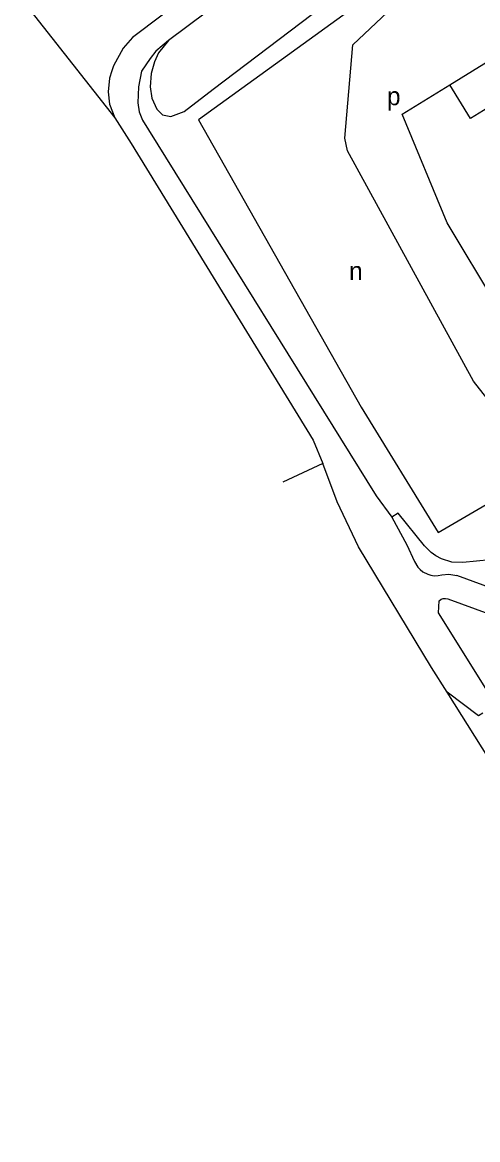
# Model space of a CAD drawing. Extents: x 158848 to 160613, y 385889 to 387762.
# Drawn here: x 159150.7 to 159250.8, y 386473.1 to 386718.7 of the extents above; entities that cross this region are included whole.
import ezdxf

# ---------------------------------------------------------------- set-up
doc = ezdxf.new("R2010")
doc.units = 0
for name, color, linetype in [('BLT_Basislijn', 7, 'Continuous'), ('BLT_Bebouwing', 7, 'Continuous'), ('BLT_Centroide', 7, 'Continuous'), ('BLT_Vlakafsluiter', 7, 'Continuous')]:
    doc.layers.add(name, color=color, linetype=linetype)

msp = doc.modelspace()

# ---------------------------------------------------------------- linework, layer by layer
at = {"layer": 'BLT_Basislijn'}
for p, q in [((159237.76, 386755.66), (159182.79, 386714.71)), ((159192.61, 386703.99), (159244.4, 386743.25)), ((159182.79, 386714.71), (159180.61, 386711.98)), ((159180.61, 386711.98), (159179.7, 386709.98)), ((159179.7, 386709.98), (159178.98, 386707.44)), ((159178.98, 386707.44), (159178.79, 386704.53)), ((159178.79, 386704.53), (159179.16, 386701.99)), ((159186.24, 386699.08), (159192.61, 386703.99)), ((159234.17, 386698.48), (159244.65, 386704.95)), ((159179.16, 386701.99), (159180.25, 386699.62)), ((159180.25, 386699.62), (159181.52, 386698.35)), ((159183.34, 386697.99), (159186.24, 386699.08)), ((159181.52, 386698.35), (159183.34, 386697.99)), ((159178.43, 386695.06), (159228.45, 386614.64))]:
    msp.add_line(p, q, dxfattribs=at)
for points in [[(159219.68, 386749.11), (159174.92, 386715.38), (159172.83, 386712.98), (159170.73, 386709.09), (159170.39, 386708.05)], [(159182.79, 386714.71), (159180.03, 386712.32), (159178.78, 386710.75), (159176.9, 386707.91), (159176.21, 386704.49), (159176.08, 386701.01), (159176.33, 386699.02), (159177.1, 386697.2), (159178.43, 386695.06)], [(159170.39, 386708.05), (159169.84, 386706.4), (159169.54, 386703.41), (159169.84, 386700.71), (159171.03, 386697.72)], [(159171.03, 386697.72), (159174.62, 386692.03), (159214.6, 386626.88), (159216.74, 386621.7)], [(159292.85, 386611.22), (159269.12, 386636.22), (159255, 386656.41), (159244.05, 386674.58), (159234.17, 386698.48)], [(159224.54, 386603.41), (159219.88, 386613.31), (159216.74, 386621.7)], [(159228.45, 386614.64), (159231.87, 386609.9)], [(159282.52, 386589.87), (159256.06, 386600.17), (159254.65, 386600.61), (159253.47, 386600.53), (159247.5, 386599.97), (159245.11, 386600.05), (159242.84, 386600.79), (159241.54, 386601.44), (159240.52, 386602.16), (159239.08, 386603.65), (159233.27, 386610.83), (159231.87, 386609.9)], [(159231.87, 386609.9), (159235.2, 386603.84), (159236.84, 386600.2), (159237.63, 386598.93), (159238.11, 386598.43), (159238.73, 386597.94), (159239.78, 386597.4), (159240.43, 386597.2), (159241.2, 386597.06), (159242.08, 386597.08), (159242.88, 386597.22), (159244.43, 386597.36), (159245.33, 386597.25), (159246.21, 386597.07)], [(159244.03, 386571.49), (159240.62, 386576.9), (159224.54, 386603.41)], [(159279.8, 386584.25), (159269.9, 386588.41), (159246.21, 386597.07)], [(159254.75, 386568.77), (159242.18, 386588.93), (159242.31, 386591.5), (159242.77, 386591.89), (159243.21, 386592.02), (159243.67, 386592.07), (159244.17, 386591.96), (159270.42, 386582.35), (159291.32, 386573.36)], [(159251.88, 386566.85), (159250.96, 386566.27), (159244.03, 386571.49)], [(159347.97, 386404.7), (159331.62, 386430.42), (159283.75, 386508.32), (159244.03, 386571.49)]]:
    msp.add_lwpolyline(points, dxfattribs=at)
msp.add_lwpolyline([(159242.05, 386606.57), (159265.31, 386620.12), (159249.82, 386639.78), (159222.12, 386690.41), (159221.6, 386693.24), (159223.31, 386713.76), (159235.97, 386725.74), (159236.72, 386731.56), (159189.43, 386697.22), (159225.17, 386634.11)], close=True, dxfattribs=at)
at = {"layer": 'BLT_Bebouwing'}
for points in [[(159244.65, 386704.95), (159258.05, 386713.2)], [(159257.57, 386692.4), (159253.01, 386699.86), (159249.21, 386697.52), (159244.65, 386704.95)]]:
    msp.add_lwpolyline(points, dxfattribs=at)
at = {"layer": 'BLT_Vlakafsluiter'}
for p, q in [((159150.69, 386723.6), (159171.03, 386697.72)), ((159216.74, 386621.7), (159207.93, 386617.65))]:
    msp.add_line(p, q, dxfattribs=at)

# ---------------------------------------------------------------- texts
at = {"layer": 'BLT_Centroide'}
for s, p in [('p', (159230.83, 386700.46)), ('n', (159222.5, 386662.03))]:
    msp.add_text(s, height=4, dxfattribs=at).set_placement(p)

doc.saveas('drawing.dxf')
